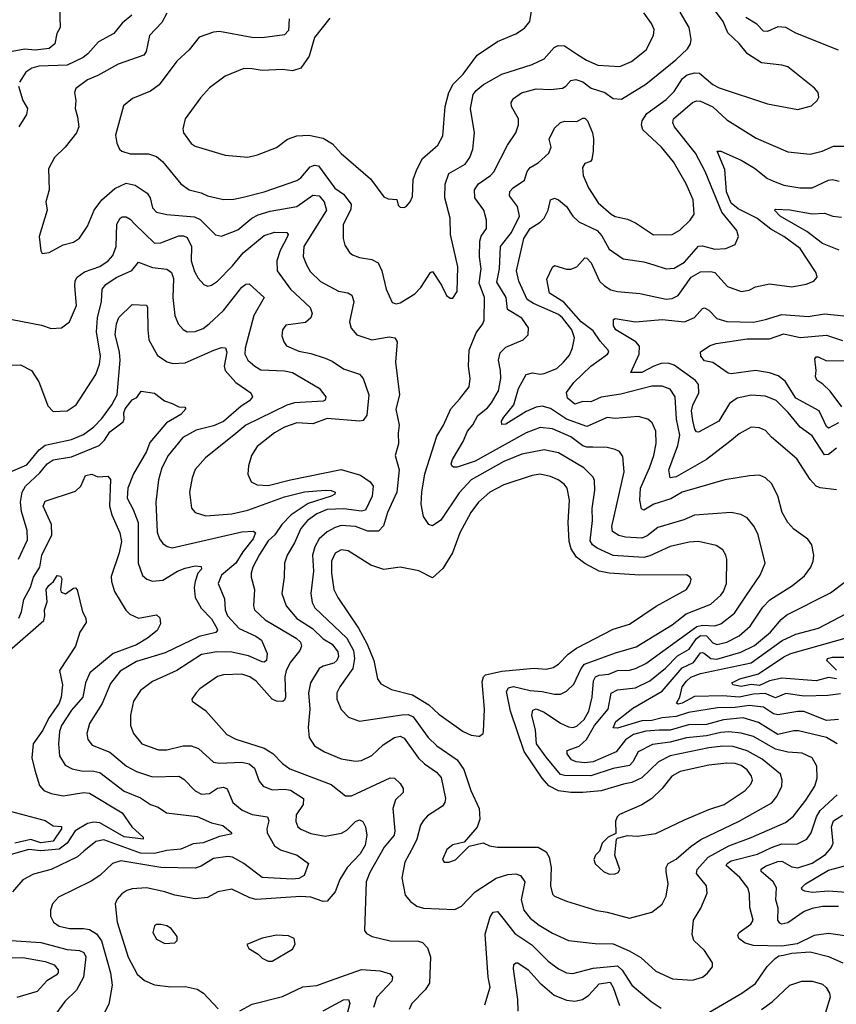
# Model space of a CAD drawing. Extents: x 1933546 to 2138868, y 524910 to 667279.
# Tile 268 of 466: x 2019390 to 2023414, y 632661 to 637513. Entities that reach past the tile are written whole.
import ezdxf

# ---------------------------------------------------------------- set-up
doc = ezdxf.new("R2010")
doc.units = 0

msp = doc.modelspace()

# ---------------------------------------------------------------- linework, layer by layer
at = {"layer": '0CON10XD'}
for points in [[(2019586.9, 637575), (2019590, 637475), (2019573.8, 637445), (2019563.8, 637395), (2019535, 637371.2), (2019466.2, 637363.8), (2019415, 637368.9), (2019353.9, 637356.1)], [(2021295, 636592.5), (2021313.8, 636615), (2021325, 636642.5), (2021329.4, 636725), (2021346.2, 636775), (2021375, 636828.8), (2021450.8, 636895), (2021475, 636941.2), (2021486.8, 637085), (2021504.6, 637155), (2021526.2, 637195), (2021575.4, 637245), (2021645, 637337.8), (2021745, 637405.6), (2021835, 637444), (2021878.2, 637471.8), (2021904.2, 637505), (2021919.2, 637595)], [(2019942.5, 637535), (2019895, 637495.5), (2019854.6, 637445.4), (2019778.5, 637405), (2019726.7, 637345), (2019702.4, 637327.6), (2019625, 637288.8), (2019485.2, 637284.8), (2019450.8, 637275), (2019420.6, 637255), (2019389.4, 637205)], [(2020115.4, 637545), (2020090.6, 637499.4), (2020030.5, 637435), (2020014, 637356), (2020002.1, 637337.9), (2019875, 637294.5), (2019775, 637238.5), (2019725, 637217.3), (2019667.5, 637175), (2019660, 637155), (2019666.9, 637115), (2019664.4, 637075), (2019675.4, 637035.4), (2019681.5, 636985), (2019670, 636955), (2019615, 636885.6), (2019561.4, 636835), (2019532.1, 636777.9), (2019535.8, 636674.2), (2019518.8, 636615), (2019526.2, 636575), (2019486.7, 636445), (2019493.9, 636373.9), (2019500.7, 636360.7), (2019535, 636366.7), (2019605, 636404), (2019655, 636417.5), (2019685, 636436), (2019724.2, 636495), (2019756.7, 636575), (2019794.7, 636625.2), (2019858.7, 636681.3), (2019915, 636706.9), (2019958.5, 636698.5), (2020018.8, 636658.8), (2020033.9, 636635), (2020045, 636585.8), (2020065, 636564.6), (2020115, 636552.8), (2020251.9, 636541.9), (2020278.8, 636528.8), (2020304.8, 636504.8), (2020355, 636453.1), (2020385, 636446.9), (2020465, 636477.5), (2020533.8, 636535), (2020565, 636551.6), (2020625, 636570), (2020755, 636592.9), (2020835, 636648.5), (2020865, 636644.5), (2020890, 636615), (2020902.7, 636575), (2020789.6, 636395), (2020786.2, 636346.2), (2020802.7, 636305), (2020822.2, 636272.2), (2020872.3, 636222.3), (2020961.4, 636175), (2021006.5, 636166.5), (2021027.1, 636155), (2021036.4, 636125), (2021015.6, 636025), (2021023.6, 635993.6), (2021050.6, 635960.6), (2021125, 635936.2), (2021210, 635950), (2021239.2, 635945), (2021249.5, 635925), (2021241.8, 635825), (2021261.8, 635665), (2021243.6, 635593.6), (2021260, 635515), (2021254.4, 635475), (2021257.3, 635422.7), (2021240, 635365), (2021260.6, 635295), (2021249.1, 635185), (2021201.8, 635085), (2021182, 635018), (2021158, 634992), (2021105, 634992.3), (2021044.7, 635015.3), (2020975, 635019.8), (2020945, 635011.4), (2020905, 634988.8), (2020866.4, 634955), (2020844.7, 634915), (2020833.3, 634875), (2020838.4, 634795), (2020824, 634685), (2020830.5, 634640.5), (2020843.8, 634615), (2021002, 634465), (2021035.2, 634405), (2021040.5, 634365), (2021031.3, 634315), (2020967.5, 634225), (2020952.9, 634195), (2020952.7, 634165), (2020975, 634114.3), (2021010, 634075), (2021065, 634056.5), (2021272.8, 634087.2), (2021305, 634088.4), (2021328.2, 634078.2), (2021403.1, 633975), (2021444.8, 633934.8), (2021545, 633865.4), (2021577.8, 633817.8), (2021613.8, 633713.8), (2021654.7, 633625), (2021656.7, 633573.3), (2021643.9, 633533.9), (2021580.7, 633459.3), (2021525, 633445.8), (2021495, 633423.3), (2021473.8, 633375), (2021481.2, 633361.2), (2021505, 633361.2), (2021537.3, 633372.7), (2021605, 633440), (2021674.2, 633455.8), (2021705, 633441.9), (2021745, 633434.5), (2021945, 633435.4), (2021985, 633412.5), (2021999.3, 633385), (2022008.7, 633335), (2022005.5, 633245), (2022015, 633204), (2022025, 633194.3), (2022085, 633168.9), (2022233.1, 633123.1), (2022285, 633115.4), (2022395, 633085.5), (2022505.2, 633114.8), (2022555, 633154.5), (2022576.2, 633193.8), (2022584.7, 633255), (2022575.4, 633314.6), (2022575.5, 633335), (2022586, 633354), (2022625, 633375.5), (2022699.4, 633440.6), (2022746.8, 633473.2), (2022935, 633563.6), (2023096.1, 633653.9), (2023121.2, 633685), (2023145.5, 633735), (2023146.4, 633765), (2023138.5, 633795), (2023048.2, 633868.2), (2022975, 633910.2), (2022905, 633930.6), (2022855, 633932.7), (2022786, 633925), (2022594.4, 633885), (2022537.7, 633855), (2022455, 633776.2), (2022405.6, 633754.4), (2022365, 633745.6), (2022255, 633712.6), (2022164.7, 633704.7), (2022105, 633704.7), (2022045, 633713.2), (2021997.5, 633737.5), (2021964.5, 633774.5), (2021875.8, 633905.8), (2021809, 634105), (2021788.1, 634201.9), (2021799, 634221), (2021823.7, 634226.3), (2021905, 634206.7), (2021965, 634202.2), (2022025, 634188.4), (2022055, 634189.2), (2022085, 634204.6), (2022120.8, 634239.2), (2022156.2, 634315), (2022173.8, 634336.2), (2022326.4, 634393.6), (2022427.1, 634422.9), (2022605, 634530.8), (2022674.6, 634585), (2022795, 634632.5), (2022845, 634677.1), (2022858.4, 634695), (2022872.3, 634735), (2022874.4, 634855), (2022870, 634875), (2022855, 634900.8), (2022821.7, 634921.7), (2022735, 634941.8), (2022688.2, 634938.2), (2022595, 634917.1), (2022495, 634870.4), (2022465, 634863.5), (2022315, 634873.4), (2022235, 634908.5), (2022213.1, 634925), (2022201.3, 634945), (2022212.1, 635045), (2022211.1, 635105), (2022224, 635195), (2022222.4, 635242.4), (2022215, 635259.4), (2022170.5, 635305), (2022045, 635379.4), (2021975, 635392.8), (2021865, 635372.6), (2021775, 635335.7), (2021614.2, 635245.8), (2021555, 635180.8), (2021465, 635046.5), (2021425, 635018.9), (2021406, 635025), (2021379.2, 635065), (2021368.3, 635125), (2021371.1, 635185), (2021385.9, 635275), (2021445, 635460), (2021478.2, 635515), (2021515, 635595.7), (2021557.4, 635642.6), (2021605, 635703.3), (2021609.1, 635745), (2021601.1, 635805), (2021604.7, 635885.3), (2021639.6, 635970.4), (2021672.9, 636015), (2021678.1, 636031.9), (2021680.3, 636145), (2021654, 636215), (2021664.7, 636285), (2021656.5, 636345), (2021657.9, 636422.1), (2021663.8, 636446.2), (2021690, 636485), (2021689.5, 636525), (2021677.9, 636575), (2021632.3, 636635), (2021630.4, 636675), (2021651.2, 636705), (2021710, 636745), (2021726.8, 636763.2), (2021793.3, 636895), (2021834.4, 636955), (2021848.1, 636995), (2021847.8, 637025), (2021814.2, 637085), (2021812.5, 637105), (2021824, 637125), (2021863.3, 637153.3), (2021935, 637172.5), (2022005, 637168.7), (2022064.5, 637175.5), (2022080.8, 637185), (2022106.2, 637213.8), (2022131.2, 637218.8), (2022165, 637206.8), (2022206.2, 637176.2), (2022274, 637155), (2022315, 637125.7), (2022355, 637121.9), (2022475, 637196.2), (2022622.3, 637315), (2022680.1, 637369.9), (2022695.5, 637395), (2022698.5, 637415), (2022689.4, 637475), (2022645, 637550)], [(2020718.2, 637518.2), (2020715, 637460), (2020695, 637438.1), (2020585, 637424.3), (2020534.7, 637425.3), (2020375, 637454.5), (2020345, 637451.9), (2020275, 637427.5), (2020225, 637364.4), (2020165, 637309.2), (2020077.8, 637192.2), (2020035, 637160.9), (2019946, 637125), (2019901.5, 637088.5), (2019862.2, 636945), (2019869.2, 636905), (2019882.5, 636875), (2019894, 636865), (2019935, 636853.1), (2020025, 636852.3), (2020065, 636838.5), (2020093.1, 636815), (2020184.6, 636704.6), (2020225.4, 636675.4), (2020285, 636660.8), (2020315, 636645.4), (2020395, 636627.9), (2020445, 636628.8), (2020490.9, 636639.1), (2020594, 636665), (2020755, 636720.7), (2020776.1, 636733.9), (2020821.2, 636788.8), (2020843.3, 636796.8), (2020862.6, 636792.6), (2020943.2, 636683.2), (2020985, 636653.1), (2021024.2, 636605), (2021021.7, 636578.3), (2020983.3, 636503.3), (2020984.4, 636434.4), (2020992.5, 636402.5), (2021015, 636366.2), (2021030, 636355), (2021065, 636341.9), (2021125, 636331.8), (2021155.7, 636315.7), (2021175.2, 636275.2), (2021195.5, 636185), (2021225, 636120), (2021245, 636112.9), (2021265, 636118.1), (2021337.3, 636162.7), (2021366.5, 636193.5), (2021415, 636267.5), (2021425, 636272.5), (2021468.6, 636205), (2021493.4, 636153.4), (2021510.5, 636140.5), (2021525, 636141.2), (2021545, 636173.3), (2021549.3, 636295), (2021513.3, 636455), (2021511.8, 636535), (2021485.3, 636635), (2021487.3, 636702.7), (2021504.6, 636755), (2021585, 636801.8), (2021607.7, 636835), (2021623.6, 636875), (2021631.5, 636955), (2021611.6, 637075), (2021624.1, 637145), (2021638.9, 637165), (2021675, 637193.6), (2021765, 637245.3), (2021915, 637291.8), (2021975, 637320), (2022024, 637376), (2022043.1, 637386.9), (2022075, 637384.6), (2022138, 637342), (2022183.2, 637313.2), (2022239.4, 637289.4), (2022348, 637282), (2022405, 637307.3), (2022476.7, 637365), (2022513.5, 637435), (2022515.6, 637465), (2022503.1, 637495), (2022465, 637546.7)], [(2022972.1, 634677.9), (2023039.1, 634775), (2023063.3, 634835), (2023028.5, 634975), (2023008.8, 635015), (2022975, 635058.9), (2022943.8, 635075), (2022895, 635084.6), (2022715, 635070.8), (2022661.9, 635048.1), (2022535, 635010.6), (2022481.1, 634968.9), (2022455, 634957.3), (2022375, 634962.6), (2022341.5, 634971.5), (2022311.3, 634991.3), (2022307.9, 635015), (2022368.9, 635285), (2022361.2, 635361.2), (2022345, 635384.4), (2022325, 635395.5), (2022285, 635405.4), (2022213.6, 635406.4), (2022185, 635405.9), (2022165, 635412.8), (2022105, 635456.9), (2022015, 635496.9), (2021955, 635502.9), (2021885, 635476.9), (2021635, 635337), (2021545, 635307.9), (2021527.9, 635307.9), (2021520, 635315), (2021516.9, 635325), (2021522.7, 635345), (2021575.2, 635434.8), (2021596.8, 635485), (2021622.8, 635517.2), (2021647.4, 635562.6), (2021695, 635601.1), (2021714.7, 635625), (2021749.3, 635685), (2021760.3, 635745), (2021760, 635785), (2021749.7, 635835), (2021758.1, 635871.9), (2021785, 635900), (2021871.2, 635935), (2021895, 635960), (2021896.7, 635995), (2021865, 636042.2), (2021794.5, 636084.5), (2021787.9, 636145), (2021740.6, 636220.6), (2021754.4, 636285), (2021760, 636395), (2021813, 636465), (2021852.4, 636545), (2021842.6, 636592.6), (2021803.6, 636645), (2021805, 636666), (2021821.1, 636685), (2021878.3, 636721.7), (2021891.3, 636765), (2021904.8, 636785.2), (2021945, 636808.2), (2021996.8, 636855), (2022008.2, 636885), (2021999.2, 636925), (2022025, 636978), (2022055, 637006.7), (2022076.2, 637013.8), (2022135, 637011.2), (2022165, 637028), (2022175, 637027.5), (2022187.3, 637015), (2022212.7, 636955), (2022216.7, 636926.7), (2022215.9, 636865), (2022208.7, 636825), (2022202, 636815), (2022175.4, 636804.6), (2022163.8, 636785), (2022166, 636746), (2022193.3, 636685), (2022240.6, 636610.6), (2022305, 636554.5), (2022325, 636542.7), (2022385, 636529.5), (2022425, 636512.2), (2022513, 636453), (2022605, 636454.5), (2022643.3, 636476.7), (2022694.3, 636525), (2022712.9, 636555), (2022708.2, 636625), (2022673.8, 636705), (2022612.4, 636812.4), (2022551.8, 636885), (2022460.3, 636970.2), (2022454.1, 636995), (2022458, 637015), (2022479.6, 637050.4), (2022575, 637120.4), (2022615, 637158.9), (2022656.2, 637223.9), (2022678.8, 637241.2), (2022715, 637251.9), (2022740.1, 637250.1), (2022805, 637194.6), (2022837.3, 637177.3), (2023075, 637098.1), (2023225, 637071.4), (2023291.2, 637088.8), (2023320, 637115), (2023327.7, 637132.3), (2023323.8, 637155), (2023305.7, 637175.7), (2023175, 637280.6), (2023145, 637290), (2023045, 637301.1), (2022975.7, 637345), (2022935, 637395.6), (2022879.3, 637449.3), (2022857.1, 637505), (2022819.1, 637555)], [(2023423.8, 637363.8), (2023215, 637447.7), (2023165, 637475.3), (2023125, 637477.6), (2023075, 637454.8), (2023055, 637457.1), (2023022.1, 637492.1), (2022967.5, 637525)], [(2020918.8, 637521.2), (2020843.1, 637425), (2020816.5, 637333.5), (2020775, 637274.5), (2020735, 637261.8), (2020685, 637267.3), (2020585, 637263.3), (2020535, 637271.8), (2020495, 637272.9), (2020403.3, 637235), (2020325, 637178), (2020281.7, 637128.3), (2020206, 637025), (2020194.2, 636975), (2020197.5, 636955), (2020235, 636902.5), (2020255, 636890), (2020402.5, 636845), (2020514.2, 636835.8), (2020562.4, 636847.6), (2020655, 636884.3), (2020710, 636925), (2020755, 636940.6), (2020815, 636944.4), (2020885, 636929.4), (2020932.1, 636902.1), (2020974.3, 636854.3), (2021118.9, 636728.9), (2021185, 636640.8), (2021205, 636630.6), (2021248, 636628), (2021255, 636600), (2021265, 636590), (2021285, 636587.5), (2021295, 636592.5)], [(2019384.4, 637185), (2019405.6, 637115), (2019428.1, 637075), (2019424.5, 637045.5), (2019385.8, 636985)], [(2023418.2, 633945), (2023364.8, 633974.8), (2023227.8, 634007.8), (2023205, 634008.2), (2023125, 633991.1), (2023029.8, 634049.8), (2022955, 634071.9), (2022857.7, 634062.3), (2022775, 634039.7), (2022685, 634037.5), (2022595, 634012.4), (2022542, 634012), (2022475, 634007.4), (2022415, 633990.2), (2022375, 633964.7), (2022328.5, 633905), (2022215, 633856), (2022175, 633850.4), (2022132, 633855), (2022109.6, 633865), (2022087.1, 633895), (2022088, 633912), (2022147, 633933), (2022183, 633965), (2022223, 634035), (2022289.2, 634115), (2022305.2, 634194.8), (2022335, 634210.8), (2022425, 634220.2), (2022494.5, 634255.5), (2022572.5, 634317.5), (2022631.4, 634378.6), (2022688.8, 634411.2), (2022725, 634462.8), (2022745, 634478.9), (2022775, 634476.3), (2022805, 634442.6), (2022825, 634433.9), (2022875, 634445.2), (2022935, 634477.4), (2022989.3, 634525), (2023052.5, 634617.5), (2023086, 634654), (2023198.5, 634725), (2023257, 634773), (2023288.1, 634815), (2023299.4, 634845), (2023302.9, 634875), (2023294, 634925), (2023272.7, 634952.7), (2023205, 635002.5), (2023175.4, 635035.4), (2023147.5, 635085), (2023125, 635166.7), (2023095, 635228), (2023065, 635255.6), (2023035, 635267.8), (2022985.7, 635265.7), (2022865, 635245.4), (2022655, 635184.2), (2022598.2, 635151.8), (2022514.8, 635125.2), (2022465, 635095.7), (2022453.3, 635103.3), (2022445.9, 635145), (2022449, 635205), (2022493.6, 635305), (2022515, 635366.2), (2022526.2, 635425), (2022524.5, 635485), (2022505.9, 635525.9), (2022485, 635544.5), (2022437.6, 635557.6), (2022325, 635548.5), (2022285, 635552.5), (2022185, 635508.2), (2022085, 635545.2), (2022005, 635597.5), (2021965, 635608.1), (2021935, 635604.3), (2021885, 635582.7), (2021785, 635519.1), (2021765, 635517.5), (2021764.5, 635534.5), (2021775, 635554.4), (2021825.3, 635615), (2021848.4, 635695), (2021885, 635764.4), (2021916.7, 635773.3), (2021955, 635766.8), (2021975, 635770), (2022036.9, 635795), (2022069.6, 635825), (2022099.9, 635860.1), (2022114, 635896), (2022123.2, 635945), (2022110.8, 635985), (2022065, 636044.7), (2022045, 636060.2), (2021922.1, 636115), (2021890.8, 636135), (2021850.3, 636225), (2021838.7, 636275), (2021875, 636435.5), (2021905.9, 636485), (2021954.8, 636515.2), (2021974.6, 636535), (2021993.6, 636575), (2022005, 636626.2), (2022025, 636634.4), (2022045, 636625.5), (2022085, 636592.9), (2022115, 636545.4), (2022145, 636516.6), (2022235, 636474.1), (2022258.7, 636448.7), (2022295, 636382.7), (2022364.1, 636334.1), (2022465, 636319.2), (2022515.5, 636304.5), (2022575, 636286.1), (2022615, 636289.3), (2022665, 636318.7), (2022735, 636396.6), (2022755, 636398.1), (2022815, 636382), (2022870, 636385), (2022916.2, 636405), (2022932.5, 636445), (2022923.3, 636475), (2022850.2, 636565), (2022767.8, 636765), (2022720.3, 636855), (2022616.2, 636985), (2022608.5, 637005), (2022611.2, 637025), (2022705, 637104.6), (2022725, 637112.9), (2022745, 637111.6), (2022805, 637083.2), (2022875, 637019.3), (2023019.7, 636929.7), (2023175, 636862.5), (2023285, 636850), (2023344.7, 636865.3), (2023400.2, 636889.8), (2023485, 636889.4)], [(2023415, 635196.7), (2023335, 635206.4), (2023314.7, 635214.7), (2023285, 635247.5), (2023218.5, 635348.5), (2023095, 635455.6), (2023065, 635488.9), (2023035, 635501.1), (2022995, 635505.6), (2022935, 635472.5), (2022890, 635435), (2022774.8, 635345.2), (2022625, 635260.3), (2022595.5, 635255.5), (2022588.9, 635295), (2022633.7, 635415), (2022642.6, 635465), (2022626.2, 635545), (2022619.1, 635655), (2022595, 635691.9), (2022555, 635706.8), (2022505, 635706.9), (2022352.5, 635667.5), (2022255, 635652.7), (2022205, 635629.7), (2022165, 635631.2), (2022125, 635619.1), (2022088.6, 635648.6), (2022084.5, 635675.5), (2022120, 635725), (2022204.6, 635805), (2022286.9, 635865), (2022293.3, 635875), (2022290.5, 635885), (2022249.7, 635929.7), (2022215, 635980.5), (2022156.4, 636025), (2022071.1, 636121.1), (2022000.7, 636165), (2021987.1, 636235), (2022015, 636293.8), (2022025, 636302.5), (2022085, 636283.5), (2022105, 636284.5), (2022135, 636295.6), (2022175, 636340), (2022185, 636338.8), (2022206.5, 636315), (2022247.3, 636225), (2022271.2, 636201.2), (2022302.8, 636182.8), (2022335, 636173.3), (2022445, 636163.8), (2022575, 636136.8), (2022605, 636139.6), (2022635, 636154.5), (2022698, 636245), (2022745, 636270.7), (2022795, 636272.7), (2022815, 636267.5), (2022877.8, 636197.8), (2022944.4, 636174.4), (2022985, 636180), (2023015, 636196.7), (2023085, 636211.8), (2023195, 636197.1), (2023265, 636209.4), (2023303.3, 636225), (2023318.8, 636245), (2023314, 636265), (2023235.2, 636385.2), (2023155, 636444.6), (2023091.1, 636481.1), (2023022.7, 636535), (2022930.9, 636580.9), (2022895, 636609.7), (2022873.3, 636665), (2022864.7, 636775), (2022827.5, 636865), (2022845, 636865.8), (2022945, 636821.1), (2023010.9, 636780.9), (2023075, 636731.3), (2023105, 636716.8), (2023155, 636698.5), (2023234.7, 636685.3), (2023295.3, 636684.7), (2023375, 636722.3), (2023395, 636726.2), (2023427.8, 636717.8)], [(2023428.3, 636378.3), (2023345, 636410.4), (2023268.8, 636468.8), (2023136.9, 636545), (2023110, 636575), (2023115, 636580), (2023185, 636576.2), (2023295, 636556), (2023355, 636560), (2023396.2, 636545), (2023439.6, 636539.6)], [(2019353.3, 636035), (2019497.6, 636007.6), (2019545, 635990.6), (2019595.5, 635994.5), (2019636, 636024), (2019670, 636105), (2019661.9, 636201.9), (2019663.7, 636226.4), (2019672.9, 636245), (2019709.2, 636270.8), (2019785, 636296.8), (2019825.5, 636325), (2019849.6, 636350.4), (2019866.1, 636395), (2019869.4, 636505), (2019885, 636534.4), (2019895, 636541.1), (2019915, 636541.1), (2019935, 636529.5), (2019957.2, 636505), (2020055, 636411.8), (2020085, 636414), (2020175, 636448.4), (2020198.1, 636448.1), (2020215, 636439.5), (2020236.4, 636395), (2020235.3, 636325), (2020252.2, 636272.3), (2020269.1, 636239.1), (2020297.6, 636207.6), (2020315, 636200), (2020335, 636204.4), (2020365, 636225.5), (2020439.3, 636300.7), (2020491.3, 636365), (2020595, 636450.3), (2020645, 636466.7), (2020706.2, 636465), (2020712.9, 636455), (2020709.5, 636445), (2020674, 636376), (2020657.5, 636325), (2020659.6, 636275), (2020725.2, 636185.2), (2020821.4, 636095), (2020831.5, 636065), (2020825, 636044.4), (2020798.3, 636021.7), (2020702.1, 636007.9), (2020685.8, 635985), (2020682.5, 635955), (2020691.4, 635925), (2020705.5, 635905.5), (2020765, 635879.1), (2020825, 635868.8), (2020895.9, 635845.9), (2020930.6, 635830.6), (2020985, 635793.1), (2021065, 635766.9), (2021082.7, 635745), (2021110.3, 635665), (2021100.9, 635565), (2021082, 635538), (2021065, 635534.7), (2020905, 635547.8), (2020835, 635522.3), (2020755, 635526.6), (2020695, 635505.9), (2020645, 635477.3), (2020559.9, 635410.1), (2020532.9, 635365), (2020516.9, 635315), (2020513.8, 635273.8), (2020530, 635235), (2020560.8, 635220.8), (2020615, 635217.9), (2020725, 635244.8), (2020975, 635296), (2021069.2, 635269.2), (2021116.5, 635235), (2021131.5, 635215), (2021126.2, 635165), (2021094.7, 635095.3), (2021075, 635091.2), (2020987.4, 635102.6), (2020905, 635098.8), (2020855, 635078.6), (2020808.9, 635045), (2020774.7, 635005), (2020744.7, 634935), (2020707.7, 634875), (2020694.7, 634835.3), (2020693.8, 634765), (2020681.5, 634685), (2020702.5, 634625), (2020755, 634561.9), (2020832.6, 634512.6), (2020885, 634461.6), (2020929.2, 634435), (2020957.5, 634397.5), (2020961.1, 634375), (2020952.9, 634355), (2020937.4, 634342.6), (2020885, 634327.5), (2020865.5, 634315), (2020822.8, 634245), (2020812.6, 634195), (2020820.3, 634115), (2020811.5, 634025), (2020816.5, 633975), (2020842.9, 633935), (2020892.5, 633905), (2020975, 633870.4), (2021045, 633859.1), (2021075, 633862.7), (2021125, 633887.3), (2021180.8, 633939.2), (2021237.1, 633975), (2021265, 633982.3), (2021285, 633971.8), (2021355, 633872.9), (2021384.6, 633845), (2021443.8, 633805), (2021467.7, 633777.7), (2021487.9, 633675), (2021485.5, 633654.5), (2021473.3, 633636.7), (2021400.1, 633589.9), (2021378.9, 633565), (2021365.9, 633544.1), (2021346.8, 633475), (2021330.3, 633439.8), (2021288.3, 633361.7), (2021273.8, 633283.8), (2021289.2, 633199.2), (2021315, 633167.1), (2021346.2, 633145), (2021380, 633135), (2021535, 633127.1), (2021566.5, 633143.5), (2021635, 633214.4), (2021738.3, 633281.7), (2021795, 633300.3), (2021835, 633303.1), (2021857.1, 633295), (2021879.1, 633265), (2021861.8, 633175), (2021874.7, 633125), (2021905, 633084.6), (2021950.5, 633050.5), (2022015, 633010.8), (2022095, 632975.5), (2022225, 632959.6), (2022315, 632958.5), (2022393.9, 632923.9), (2022450.9, 632890.9), (2022525, 632823.5), (2022606, 632786), (2022705, 632780), (2022755, 632794.5), (2022778.1, 632811.9), (2022804.2, 632845), (2022804, 632865), (2022764.4, 632925), (2022711.5, 632975), (2022702.9, 633005), (2022710, 633075), (2022745.6, 633135), (2022778.3, 633208.3), (2022774, 633245), (2022725.5, 633305), (2022727.5, 633325), (2022782.7, 633385), (2022885, 633442.4), (2022995, 633482.6), (2023163.9, 633556.1), (2023202.7, 633587.3), (2023263, 633667), (2023308.2, 633735), (2023319.6, 633775), (2023317.1, 633835), (2023294.7, 633874.7), (2023245, 633898.1), (2023175, 633903.1), (2023115, 633918.2), (2023005, 633980.4), (2022945, 633997), (2022885, 634002.7), (2022845, 633999.4), (2022775, 633983.5), (2022675.7, 633974.3), (2022595, 633951.8), (2022508.5, 633941.5), (2022438.2, 633905), (2022410.8, 633855), (2022395, 633838.2), (2022315, 633822.4), (2022205, 633785.9), (2022075, 633788.4), (2022055, 633794), (2021985, 633878.4), (2021936.7, 633945), (2021931.1, 634011.1), (2021914, 634086), (2021919.1, 634110.9), (2021935, 634116.7), (2021975, 634100.8), (2022055, 634046.1), (2022095, 634027.5), (2022115, 634025.4), (2022135, 634031.6), (2022172.2, 634065), (2022194.3, 634105), (2022211.6, 634175), (2022217.4, 634255), (2022227.9, 634275), (2022245, 634282.6), (2022292.4, 634287.6), (2022335, 634306.5), (2022395, 634307.3), (2022425, 634315.2), (2022475, 634340.2), (2022727.4, 634522.6), (2022755, 634529.9), (2022814.8, 634525.2), (2022844.4, 634535.6), (2022912.1, 634587.9), (2022972.1, 634677.9)], [(2019335, 635810), (2019395, 635811.9), (2019449.2, 635785), (2019485, 635728.8), (2019513.3, 635655), (2019529.7, 635609.7), (2019555, 635582.5), (2019625, 635585.7), (2019668.1, 635615), (2019765.4, 635765), (2019784.1, 635815.9), (2019787.8, 635855), (2019768.5, 635975), (2019773.9, 636043.9), (2019793.2, 636125), (2019796.7, 636185), (2019815, 636207.5), (2019865, 636242.6), (2019943.1, 636276.9), (2019975, 636318.6), (2020045, 636291.6), (2020115, 636284.5), (2020137.7, 636267.7), (2020147.6, 636237.6), (2020144.2, 636145), (2020154.6, 636055), (2020170.5, 636015), (2020196.1, 635986.1), (2020215, 635975.5), (2020255, 635977.3), (2020295, 635992.1), (2020324.5, 636015), (2020395, 636080.7), (2020485, 636195.6), (2020505, 636210.6), (2020520.9, 636210.9), (2020594.3, 636145), (2020543.7, 636055), (2020501.1, 635895), (2020499.6, 635865), (2020513.6, 635835), (2020548.1, 635805), (2020578.3, 635788.3), (2020695, 635783.4), (2020735, 635774.2), (2020865, 635696.8), (2020898.5, 635655), (2020895, 635638.8), (2020886.2, 635633.8), (2020745, 635625.6), (2020706.4, 635613.6), (2020505, 635514.7), (2020455.6, 635474.4), (2020305, 635353.3), (2020255, 635297.1), (2020240.4, 635255), (2020227.5, 635185), (2020236.6, 635106.6), (2020255, 635084.3), (2020307.7, 635067.7), (2020435, 635077.5), (2020515, 635096.6), (2020695, 635161.3), (2020793.3, 635186.7), (2020895, 635195.2), (2020925, 635193.3), (2020944.4, 635185), (2020943.1, 635175), (2020925.6, 635165), (2020811.2, 635128.8), (2020727.5, 635072.5), (2020681.2, 635025), (2020647.2, 634975), (2020614.8, 634945), (2020571.9, 634878.1), (2020539.1, 634815), (2020530.8, 634785), (2020530.4, 634765), (2020547.3, 634705), (2020541.5, 634625), (2020547.3, 634605), (2020599.6, 634555), (2020752.7, 634465), (2020773.6, 634445), (2020779.1, 634425), (2020771.2, 634405), (2020725, 634346.7), (2020702.8, 634305), (2020697.2, 634275), (2020699.6, 634175), (2020695, 634159.2), (2020686.7, 634153.3), (2020655, 634154.6), (2020635, 634164.5), (2020555, 634252.5), (2020525, 634275.3), (2020485, 634287.3), (2020395, 634283.8), (2020365, 634275.5), (2020277.5, 634215), (2020260, 634195), (2020238.8, 634165), (2020240, 634155), (2020305, 634108.9), (2020410.5, 633990.5), (2020455, 633967.5), (2020595, 633922.5), (2020637.1, 633897.1), (2020685, 633847.5), (2020721, 633821), (2020924.3, 633744.3), (2020995, 633688.1), (2021025, 633688.2), (2021215, 633776.9), (2021236.7, 633775), (2021265, 633748.8), (2021279.2, 633725), (2021279.2, 633705), (2021242, 633668), (2021228.8, 633625), (2021239.1, 633515), (2021235.3, 633495), (2021186.5, 633435), (2021115, 633310.8), (2021097.1, 633265), (2021088.8, 633025), (2021099.5, 633009.5), (2021127.5, 632995), (2021215, 632972.7), (2021355, 632972.3), (2021375, 632964.5), (2021399.4, 632939.4), (2021414.6, 632895), (2021409.6, 632765), (2021387.8, 632732.3), (2021321.9, 632665), (2021308.6, 632635)], [(2019345, 635284.4), (2019425, 635320), (2019486.9, 635393.1), (2019515, 635416.2), (2019645, 635444.8), (2019705, 635469.7), (2019755, 635506.8), (2019795, 635548.4), (2019845, 635615.5), (2019870.3, 635665), (2019885.6, 635835), (2019882, 635875), (2019861.1, 635961.1), (2019867.7, 636015), (2019878.5, 636045), (2019945, 636109.1), (2020015, 636105.7), (2020020, 636095), (2020020.9, 635985), (2020025.9, 635935), (2020068.9, 635858.9), (2020117.5, 635827.5), (2020145, 635818.5), (2020205, 635822.9), (2020346.2, 635885), (2020385, 635897.8), (2020405, 635895.7), (2020411.5, 635875), (2020397.9, 635805), (2020402.7, 635785), (2020455, 635724.5), (2020529.2, 635675), (2020537.5, 635655), (2020522.5, 635635), (2020481.1, 635608.9), (2020395, 635532.4), (2020345, 635511.9), (2020260.1, 635489.9), (2020194.4, 635455), (2020122.3, 635365), (2020091.1, 635305), (2020074, 635246), (2020061.1, 635135), (2020068.2, 634988.2), (2020079.1, 634955), (2020095, 634931.4), (2020116.3, 634916.3), (2020141.2, 634911.2), (2020485, 634988.7), (2020542.7, 634992.7), (2020552.5, 634985), (2020540.4, 634955), (2020489.1, 634890.9), (2020455.2, 634835), (2020385.3, 634775), (2020368.9, 634735), (2020398.7, 634658.7), (2020402.8, 634605), (2020413.9, 634575), (2020472.3, 634512.3), (2020554.5, 634475), (2020581.1, 634455), (2020609.1, 634389.1), (2020605.6, 634355), (2020595, 634346.7), (2020585, 634347.7), (2020518.2, 634378.2), (2020435, 634395.5), (2020361.5, 634398.5), (2020285.7, 634384.3), (2020165, 634306.6), (2020045, 634250.9), (2019985, 634206.9), (2019951.2, 634155), (2019935.5, 634085.5), (2019936.4, 634035), (2019950.5, 633995), (2019992.9, 633945), (2020075, 633915.4), (2020115.4, 633915.4), (2020195, 633935.3), (2020235, 633934.7), (2020270.6, 633920.6), (2020345, 633853.8), (2020375, 633848.4), (2020485, 633853.4), (2020521.1, 633845), (2020547.5, 633825), (2020570, 633760), (2020589.2, 633735), (2020635, 633718.2), (2020695, 633721.3), (2020725, 633716.5), (2020787.9, 633675), (2020787.3, 633645), (2020752, 633595), (2020750.8, 633560.8), (2020761.1, 633535), (2020775, 633523.6), (2020825, 633502.9), (2020895, 633489.6), (2020976.6, 633503.4), (2021001.5, 633518.5), (2021045, 633561.1), (2021065, 633570), (2021081.7, 633561.7), (2021094.6, 633534.6), (2021101.3, 633495), (2021092.9, 633445), (2021067, 633403), (2021004.2, 633335), (2020967.3, 633275), (2020945, 633215.7), (2020905, 633169.2), (2020885, 633167.3), (2020825, 633188), (2020775, 633191.8), (2020555, 633176.4), (2020524.8, 633184.8), (2020435, 633228.2), (2020365.9, 633214.1), (2020315, 633186.2), (2020255, 633180), (2020155, 633198.2), (2020105.2, 633215.2), (2020015, 633234), (2019945, 633230), (2019918.3, 633221.7), (2019894.3, 633205), (2019871.2, 633178.8), (2019861.5, 633155), (2019871.2, 633065), (2019925, 632892.5), (2019968.7, 632808.7), (2020005, 632777.8), (2020055, 632756.9), (2020135, 632746.8), (2020205, 632748.2), (2020265, 632735.5), (2020296.1, 632716.1), (2020368.7, 632638.7)], [(2023415, 635400.9), (2023375, 635371.1), (2023355, 635368.5), (2023295, 635462.1), (2023235, 635504.6), (2023177, 635577), (2023117, 635637), (2023065, 635658.2), (2022995, 635662.4), (2022925, 635648), (2022888.1, 635621.9), (2022835, 635535.5), (2022735, 635480), (2022725, 635481.5), (2022716.9, 635495), (2022707.2, 635537.3), (2022700, 635585), (2022706.8, 635613.2), (2022736.8, 635675), (2022735.4, 635715), (2022719.2, 635735), (2022615, 635811.1), (2022585, 635820.6), (2022551.2, 635818.8), (2022514, 635806), (2022455, 635774.3), (2022401.2, 635775), (2022442.2, 635865), (2022444, 635905), (2022426.4, 635925), (2022328.1, 635985), (2022316.7, 636005), (2022316.7, 636035), (2022325, 636040), (2022425, 636024.7), (2022555, 636035.2), (2022665, 636024.1), (2022715, 636045.5), (2022755, 636090), (2022765, 636093.6), (2022785, 636082.1), (2022825, 636041.3), (2022875, 636025.3), (2023005, 636023), (2023064.7, 636035.2), (2023145, 636060.5), (2023275, 636050.9), (2023355, 636063.4), (2023515, 636047.5)], [(2023425, 635526), (2023375, 635500.7), (2023365, 635509.2), (2023329.6, 635585), (2023215, 635648.4), (2023162.3, 635732.3), (2023127.7, 635757.7), (2023085, 635773.5), (2023015, 635784.2), (2022895, 635767.3), (2022880.6, 635770.6), (2022805, 635824), (2022765, 635832.5), (2022745.8, 635855), (2022744.2, 635875.8), (2022792.9, 635907.1), (2022821.9, 635918.1), (2022975, 635940), (2023085, 635941.3), (2023155, 635964.4), (2023235, 635947.3), (2023365, 635958), (2023445, 635933)], [(2023440.6, 635605), (2023383, 635683), (2023347.6, 635717.6), (2023317.3, 635737.3), (2023311.2, 635755), (2023314.4, 635785), (2023307.3, 635842.7), (2023315, 635852), (2023325, 635851.4), (2023365, 635831.9), (2023455, 635833.6)], [(2019383.8, 634855), (2019429.5, 634950.5), (2019426.9, 634995), (2019399.2, 635089.2), (2019393.9, 635135), (2019402.4, 635185), (2019419.5, 635215), (2019489.3, 635280.7), (2019525, 635324.7), (2019555, 635344.7), (2019645, 635359.2), (2019781.3, 635415), (2019808.8, 635441.2), (2019835, 635481.6), (2019899.3, 635530.7), (2019904.5, 635545), (2019902.7, 635575), (2019910.4, 635595), (2019945, 635640), (2019968.2, 635651.8), (2019988, 635682), (2020055, 635672.2), (2020103.8, 635635), (2020141.3, 635621.3), (2020175, 635605.8), (2020203.3, 635603.3), (2020208.8, 635595), (2020185, 635567.8), (2020112.8, 635527.2), (2020031.1, 635428.9), (2020015.8, 635385), (2019951, 635275), (2019922.6, 635205), (2019919.6, 635155), (2019949.5, 635099.5), (2019974.5, 635034.5), (2019974.8, 634834.8), (2019994.7, 634774.8), (2020016.3, 634756.3), (2020045, 634745.3), (2020095, 634751.2), (2020167.8, 634795), (2020205, 634810.4), (2020255, 634822.2), (2020285, 634819.2), (2020285.5, 634805), (2020267.9, 634785), (2020254.1, 634745), (2020250.3, 634715), (2020255.2, 634665.2), (2020285, 634613.1), (2020335, 634560.4), (2020361.6, 634515), (2020364.6, 634505), (2020357.3, 634492.7), (2020275, 634473.6), (2020107.1, 634392.9), (2019965, 634350.7), (2019885, 634302.9), (2019837.7, 634242.3), (2019796.4, 634143.6), (2019734.6, 634045), (2019720.6, 633995), (2019726.7, 633965), (2019748.1, 633938.1), (2019833.9, 633903.9), (2019916.7, 633835), (2019965, 633807.3), (2020045, 633780.9), (2020175, 633784.5), (2020199.5, 633769.5), (2020255, 633712.5), (2020286.7, 633696.7), (2020325, 633699.7), (2020365.5, 633725.5), (2020395, 633731.5), (2020413.3, 633723.3), (2020441.2, 633655), (2020487.2, 633617.2), (2020535, 633596.2), (2020610.8, 633585), (2020617.5, 633565), (2020607.6, 633525), (2020610.3, 633505), (2020645, 633441.2), (2020675, 633421.2), (2020757.5, 633395), (2020813.3, 633355), (2020792, 633295), (2020765, 633281.2), (2020733.4, 633276.6), (2020585.2, 633285.2), (2020494.5, 633355), (2020438.6, 633385), (2020415, 633389.7), (2020345, 633379.2), (2020285, 633340.8), (2020255, 633332), (2020085, 633334.7), (2019888.1, 633368.1), (2019846.9, 633355), (2019784.8, 633295.2), (2019742.7, 633267.3), (2019581.3, 633188.7), (2019551.8, 633155), (2019541.8, 633125), (2019541.5, 633095), (2019557.1, 633065), (2019585, 633046.2), (2019635, 633033.5), (2019705, 633034.7), (2019735, 633028.7), (2019768.1, 633008.1), (2019793.5, 632973.5), (2019837.8, 632815), (2019846.1, 632755), (2019829.4, 632660.6), (2019790.8, 632585)], [(2019386.7, 634563.3), (2019399.5, 634595), (2019410, 634655), (2019443.5, 634716.5), (2019458.9, 634765), (2019489.5, 634815), (2019499.3, 634875), (2019547.9, 634975), (2019546.2, 635026.2), (2019506.4, 635115), (2019515, 635140), (2019665, 635189.2), (2019691.4, 635215), (2019715, 635267.1), (2019745, 635272.9), (2019775, 635260.8), (2019825, 635263.8), (2019837.5, 635247.5), (2019832.3, 635115), (2019845, 635073.8), (2019883.8, 634985), (2019891.4, 634941.4), (2019880, 634885), (2019841.4, 634768.6), (2019842.1, 634745), (2019857.5, 634695), (2019912.8, 634602.8), (2019932.8, 634582.8), (2019975, 634564.5), (2020065, 634580.5), (2020080, 634565), (2020084.2, 634535.8), (2020067.6, 634502.4), (2020019.4, 634465), (2019965, 634431.9), (2019850.7, 634389.3), (2019736.4, 634293.6), (2019715.3, 634245), (2019702.1, 634175), (2019645, 634109.6), (2019596.9, 634035), (2019585.8, 634005), (2019581.3, 633945), (2019587.1, 633885), (2019615, 633840), (2019648.5, 633821.5), (2019695, 633810.7), (2019755, 633809.7), (2019785, 633802.7), (2019905, 633710.3), (2019985, 633678.2), (2020034.4, 633645), (2020072.7, 633632.7), (2020114.2, 633605), (2020265, 633586.7), (2020335, 633555.5), (2020391.6, 633541.6), (2020435.8, 633505), (2020430.7, 633499.3), (2020375, 633488.4), (2020295, 633456), (2020245, 633451.3), (2020184.3, 633425), (2020115, 633418), (2020055, 633403.4), (2019985, 633406), (2019805, 633470.7), (2019765, 633463.2), (2019706.5, 633415), (2019675, 633387.7), (2019545, 633324.6), (2019458.5, 633301.5), (2019406.5, 633273.5), (2019355.3, 633214.7)], [(2021651.7, 633981.7), (2021655, 633982), (2021673.3, 633995), (2021676, 634005), (2021680.5, 634115), (2021669.4, 634250.6), (2021675, 634274), (2021685.9, 634284.1), (2021765, 634302.3), (2021925, 634317.5), (2021985, 634312.5), (2022019.1, 634320.9), (2022045, 634336.5), (2022093.3, 634386.7), (2022134.1, 634415.9), (2022315, 634509.4), (2022395.2, 634534.8), (2022526.6, 634623.4), (2022675, 634705.7), (2022694.3, 634735), (2022698.1, 634755), (2022694.2, 634765), (2022675, 634778.1), (2022446.3, 634776.3), (2022295, 634785.2), (2022245, 634795.9), (2022175, 634833.3), (2022134.1, 634864.1), (2022107.6, 634905), (2022098.2, 634941.8), (2022092.2, 635035), (2022099.2, 635145), (2022087.8, 635205), (2022072.9, 635225), (2022043.1, 635245), (2022005, 635262.2), (2021955, 635274.1), (2021915, 635267.1), (2021775, 635221.4), (2021706, 635184), (2021651.3, 635135), (2021612.8, 635085), (2021558.5, 634985), (2021523.5, 634886.5), (2021475, 634808.9), (2021425, 634762.2), (2021357.5, 634797.5), (2021265, 634815.6), (2021183.9, 634803.9), (2021120, 634825), (2021009.2, 634895), (2020975, 634900), (2020945, 634883.8), (2020926.8, 634845), (2020926.9, 634785), (2020938.4, 634705), (2020957.3, 634665), (2021060, 634515), (2021102.4, 634435), (2021134.7, 634355), (2021154, 634264), (2021169.5, 634239.5), (2021221.8, 634211.8), (2021325.6, 634185.6), (2021406, 634136), (2021455, 634090), (2021575, 634004.4), (2021615, 633986.9), (2021651.7, 633981.7)], [(2019327.2, 634392.8), (2019508.5, 634551.5), (2019514.7, 634575), (2019512.4, 634605), (2019525.8, 634645), (2019521.1, 634705), (2019533.2, 634725), (2019557.5, 634745), (2019575, 634774), (2019590.8, 634770.8), (2019597.9, 634757.9), (2019590.8, 634705), (2019595, 634691.2), (2019615.7, 634684.3), (2019655, 634712), (2019665, 634713.3), (2019674, 634704), (2019699.2, 634595), (2019715.6, 634564.4), (2019717, 634543), (2019685.8, 634495), (2019664.7, 634425.3), (2019585.6, 634305), (2019600.9, 634235), (2019595.3, 634175), (2019584.2, 634145), (2019531.6, 634068.4), (2019505, 634011.1), (2019456.4, 633945), (2019450, 633875), (2019464.7, 633814.7), (2019488.2, 633738.2), (2019509.2, 633715), (2019545, 633700), (2019605, 633688.8), (2019706.1, 633703.9), (2019735, 633701.4), (2019894.5, 633605), (2019943.1, 633535), (2019999.4, 633485), (2019998, 633475), (2019905, 633486), (2019785, 633554.8), (2019755, 633558.4), (2019725, 633551.5), (2019663.9, 633515), (2019624.5, 633455.5), (2019585, 633424.9), (2019495, 633416.7), (2019435, 633423.3), (2019336.9, 633395)], [(2023010.5, 634429.5), (2023089.4, 634495), (2023142.5, 634557.5), (2023169.7, 634580.3), (2023385, 634688.8), (2023459.5, 634745)], [(2023435, 634191), (2023372, 634182), (2023255, 634179.4), (2023165, 634191.8), (2023115, 634171.6), (2023063, 634193), (2023005, 634189.1), (2022935, 634174.9), (2022855, 634181.2), (2022715, 634178.2), (2022655.1, 634144.9), (2022635, 634140), (2022625.8, 634145), (2022643.5, 634175), (2022654.2, 634225), (2022675, 634254), (2022697.7, 634272.3), (2022745, 634290.8), (2022995, 634343.6), (2023146.8, 634453.2), (2023215, 634484.2), (2023325.6, 634515), (2023529.4, 634620.6)], [(2023415, 634265.1), (2023375, 634271.5), (2023315, 634254.8), (2023145, 634267.4), (2023085, 634255.5), (2023035, 634231.1), (2022995, 634237.5), (2022945, 634227.3), (2022904, 634235), (2022898.8, 634245), (2022938.1, 634265), (2023030.3, 634289.7), (2023155, 634373.5), (2023189.7, 634390.3), (2023545, 634489.8)], [(2023425, 634064.7), (2023365, 634059.7), (2023253.9, 634103.9), (2023225, 634104.3), (2023125, 634086.5), (2023105, 634092.7), (2023055, 634124.4), (2022985, 634132.7), (2022915, 634122.8), (2022827.8, 634122.2), (2022685, 634099.4), (2022625, 634078.3), (2022555, 634072.1), (2022505, 634059.1), (2022455, 634056.9), (2022335, 634021.4), (2022313.8, 634023.8), (2022326.7, 634055), (2022410.5, 634119.5), (2022555, 634204.3), (2022655, 634319.2), (2022709.5, 634345), (2022745, 634392.4), (2022755, 634395.3), (2022765, 634389.7), (2022795, 634364.2), (2022825, 634361.2), (2022944.1, 634395.9), (2023010.5, 634429.5)], [(2023415, 634307.5), (2023366.9, 634355), (2023370, 634365), (2023395, 634371.2), (2023458.1, 634371.9)], [(2022295, 633301.4), (2022325, 633303.3), (2022339.3, 633310.7), (2022347.5, 633325), (2022322.5, 633395), (2022330, 633475), (2022335, 633480), (2022385, 633492.5), (2022435, 633488.8), (2022525, 633501.9), (2022665, 633570), (2022785, 633620.7), (2022860.8, 633645), (2022965.2, 633714.8), (2022992.2, 633745), (2023000.4, 633765), (2022995.3, 633785), (2022975, 633816), (2022945, 633837.4), (2022915, 633846.7), (2022875, 633848.4), (2022785, 633838.6), (2022645, 633807.6), (2022603.1, 633785), (2022555, 633724.5), (2022505, 633675.5), (2022455, 633643.6), (2022345, 633595.8), (2022333.8, 633585), (2022326.4, 633563.6), (2022328.3, 633501.7), (2022290, 633485), (2022260, 633455), (2022247.5, 633415), (2022226.7, 633395), (2022218.8, 633375), (2022225, 633353.3), (2022266.7, 633315), (2022295, 633301.4)], [(2023455, 632998.5), (2023375, 633010), (2023305, 633000), (2023221.3, 632958.7), (2023145, 632946.7), (2023005, 632949.8), (2022965, 632961.9), (2022934.3, 632985), (2022928.8, 633001.2), (2022935.8, 633015), (2022993.1, 633055), (2023004.5, 633075), (2022987.6, 633137.6), (2022986.6, 633205), (2022977.5, 633235), (2022938.9, 633285), (2022871.5, 633345), (2022875.4, 633355), (2022895, 633367.8), (2023025, 633400.7), (2023095, 633433.5), (2023145, 633450.8), (2023220.1, 633449.9), (2023268.5, 633475), (2023290.7, 633505), (2023317, 633585), (2023333.8, 633615), (2023417.6, 633692.4)], [(2019342.7, 633612.7), (2019515, 633566.8), (2019555, 633540), (2019596.9, 633536.9), (2019595.9, 633525), (2019554.9, 633465.1), (2019495, 633456.9), (2019445, 633472.2), (2019366.2, 633455)], [(2023425, 633142.5), (2023345, 633142.5), (2023295, 633133.5), (2023255, 633118), (2023175, 633062.3), (2023146.1, 633056.1), (2023135, 633060.4), (2023125.3, 633075.3), (2023127.9, 633135), (2023116.2, 633175), (2023119.7, 633235), (2023103.3, 633265), (2023065.8, 633295.8), (2023043.1, 633315), (2023043.3, 633326.7), (2023065, 633341.6), (2023125, 633364.2), (2023145, 633365.8), (2023195, 633338.7), (2023225, 633333.5), (2023295, 633355.7), (2023360.3, 633399.7), (2023387.8, 633432.2), (2023398.4, 633455), (2023389.8, 633535), (2023400.3, 633565), (2023445, 633592.7)], [(2023485, 633209.8), (2023375, 633217.4), (2023295, 633212.4), (2023258.2, 633218.2), (2023245.8, 633225), (2023242.5, 633235), (2023261.4, 633255), (2023375, 633322.4), (2023455, 633342.7)], [(2021682.1, 632657.9), (2021709.1, 632745), (2021699.2, 632795), (2021683.1, 633006.9), (2021708, 633092), (2021722.5, 633115), (2021745, 633118.1), (2021777.5, 633077.5), (2021829.6, 633009.6), (2021914, 632954), (2021993.6, 632873.6), (2022045, 632834.6), (2022085, 632816.2), (2022115, 632812.3), (2022215, 632839.5), (2022335, 632850.2), (2022359.5, 632829.5), (2022407.1, 632755), (2022502.2, 632675), (2022551.2, 632641.2)], [(2020105, 632960.8), (2020155, 632963.3), (2020166.7, 632975), (2020166.7, 632995), (2020136.2, 633035), (2020115, 633047.5), (2020085, 633054.2), (2020065, 633053.8), (2020055, 633046.7), (2020046, 633015), (2020065, 632981.2), (2020105, 632960.8)], [(2019347.5, 632975), (2019494.4, 632964.4), (2019625, 632930.2), (2019685.2, 632925.2), (2019705.6, 632915.6), (2019716.2, 632895), (2019704.2, 632795), (2019669.4, 632730.6), (2019613.3, 632675), (2019554.6, 632595.4)], [(2020615, 632873.3), (2020635, 632873.8), (2020735, 632932.5), (2020747, 632957), (2020742.5, 632985), (2020715, 632998), (2020655, 633002), (2020585, 632986.7), (2020510, 632955), (2020520, 632935), (2020565, 632907.5), (2020585, 632887.5), (2020615, 632873.3)], [(2023153, 632903), (2023195, 632912.5), (2023285, 632920), (2023375, 632895.4), (2023445.8, 632864.2)], [(2019265, 632889.1), (2019405, 632890.7), (2019515, 632871.2), (2019560.6, 632855), (2019580.2, 632830.2), (2019579.1, 632815), (2019570.5, 632805), (2019523.8, 632776.2), (2019476.5, 632723.5), (2019375.9, 632694.1)], [(2021846.7, 632626.7), (2021845.3, 632685), (2021822.7, 632835), (2021825, 632856.2), (2021834.6, 632865.4), (2021845, 632864.4), (2021895, 632830.5), (2021955, 632765.3), (2022023.1, 632705), (2022085, 632681.3), (2022125, 632676.2), (2022163.1, 632685), (2022195.2, 632704.8), (2022245, 632761.6), (2022299.2, 632769.2), (2022313.8, 632743.8), (2022345, 632654.5)], [(2022785, 632620.8), (2022948.1, 632715), (2023015, 632763.5), (2023073.3, 632846.8), (2023113.1, 632886.9), (2023130.9, 632899.1), (2023153, 632903)], [(2020475, 632628.6), (2020535, 632661.9), (2020685, 632698.5), (2020785, 632746.2), (2020855, 632753.9), (2020922.1, 632777.9), (2021075, 632831.8), (2021165.7, 632825.7), (2021215, 632810.8), (2021227.5, 632795), (2021223.1, 632775), (2021150, 632695), (2021133.8, 632645)], [(2023044.8, 632635.2), (2023097.7, 632672.3), (2023185, 632755.4), (2023243.8, 632773.8), (2023295, 632775.3), (2023345, 632760), (2023363.7, 632743.6), (2023380.8, 632715), (2023383.2, 632695), (2023359.3, 632615)], [(2020885, 632628.6), (2020985, 632683.3), (2021010, 632685), (2021017.3, 632665), (2021003.8, 632615)]]:
    msp.add_lwpolyline(points, dxfattribs=at)

doc.saveas('drawing.dxf')
